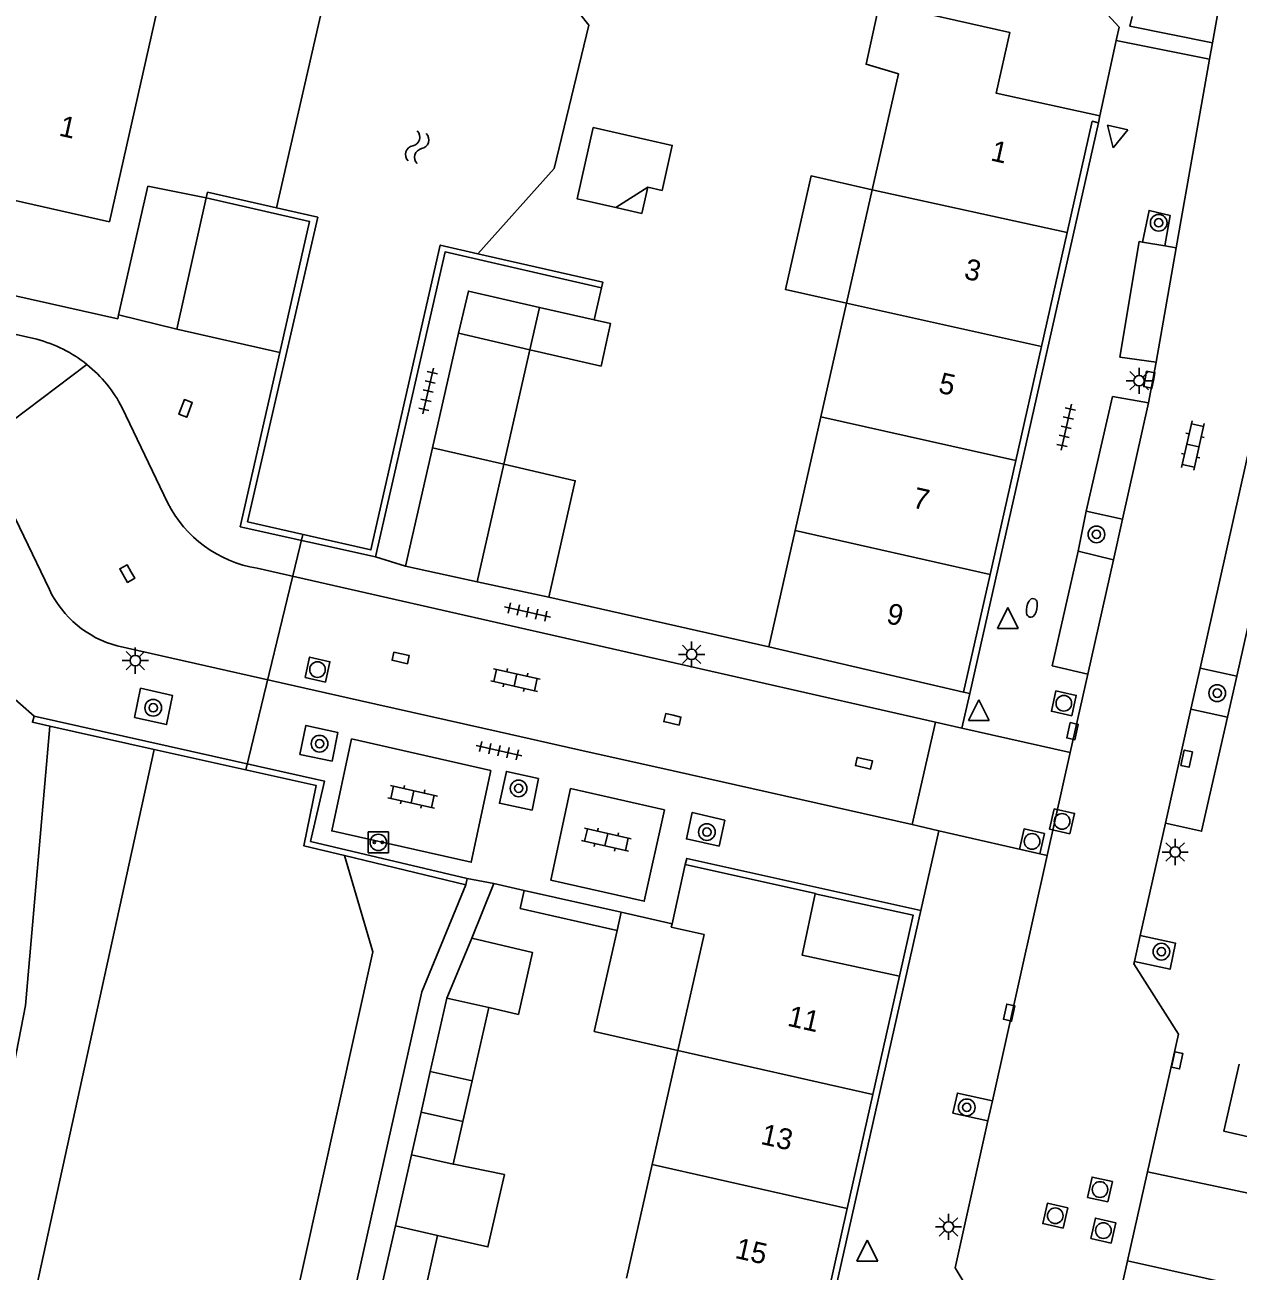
# Model space of a CAD drawing. Extents: x 128999 to 131010, y 395498 to 399007.
# Drawn here: x 129115.6 to 129173.8, y 398577.6 to 398637.3 of the extents above; entities that cross this region are included whole.
import ezdxf

# ---------------------------------------------------------------- set-up
doc = ezdxf.new("R2010")
doc.units = 0
for name, color, linetype in [('gg-afsc-erfafscheiding', 7, 'Continuous'), ('gg-afsc-muur', 7, 'Continuous'), ('gg-anno-huisnummerreeks BGT', 7, 'Continuous'), ('gg-bbg-bijgebouw', 7, 'Continuous'), ('gg-bbg-gedigitaliseerde bebouwing', 7, 'Continuous'), ('gg-bbg-gedigitaliseerde bijgebouw', 7, 'Continuous'), ('gg-bbg-hoofdgebouw', 7, 'Continuous'), ('gg-bbg-luifel en loopbrug', 7, 'Continuous'), ('gg-bbg-tussenscheiding', 7, 'Continuous'), ('gg-knt-bovenkant onderkant talud', 7, 'Continuous'), ('gg-knt-verharding', 7, 'Continuous'), ('gg-knt-verharding nz', 7, 'Continuous'), ('gg-kntw-beschoeiing', 7, 'Continuous'), ('gg-kntw-kademuur', 7, 'Continuous'), ('gg-kwrk-duiker nz buis', 7, 'Continuous'), ('gt-grn-groengrens', 7, 'Continuous'), ('gt-grn-weggrens', 7, 'Continuous'), ('gt-symb-boom', 7, 'Continuous'), ('gt-symb-brandkraan', 7, 'Continuous'), ('gt-symb-klinker verharding', 7, 'Continuous'), ('gt-symb-kolk', 7, 'Continuous'), ('gt-symb-laadpunt elektrisch vervoer', 7, 'Continuous'), ('gt-symb-lichtmast', 7, 'Continuous'), ('gt-symb-rioolschacht', 7, 'Continuous'), ('gt-symb-tegel verharding', 7, 'Continuous'), ('gt-symb-waterafsluiter', 7, 'Continuous'), ('gt-symb-watersymbool', 7, 'Continuous')]:
    doc.layers.add(name, color=color, linetype=linetype)

# ---------------------------------------------------------------- blocks, each defined once
blk = doc.blocks.new('gt0-BOOM')
at = {"layer": 'gt-symb-boom'}
for radius in [0.4, 0.2]:
    blk.add_circle((0, 0), radius, dxfattribs=at)
blk = doc.blocks.new('gt0-WAFSL')
at = {"layer": 'gt-symb-waterafsluiter'}
for p, q in [((-0.5, -0.333), (0, 0.667)), ((0, 0.667), (0.5, -0.333)), ((0.5, -0.333), (-0.5, -0.333))]:
    blk.add_line(p, q, dxfattribs=at)
blk = doc.blocks.new('gt0-KOLK')
at = {"layer": 'gt-symb-kolk'}
blk.add_lwpolyline([(0, 0), (0.375, 0), (0.375, 0.4), (-0.375, 0.4), (-0.375, 0), (0, 0)], dxfattribs=at)
blk = doc.blocks.new('gt0-LMAST')
at = {"layer": 'gt-symb-lichtmast'}
for p, q in [((-0.005, 0.246), (-0.005, 0.621)), ((-0.182, 0.173), (-0.447, 0.438)), ((0.172, 0.173), (0.437, 0.438)), ((-0.255, -0.004), (-0.63, -0.004)), ((-0.182, -0.181), (-0.447, -0.446)), ((-0.005, -0.254), (-0.005, -0.629)), ((0.437, -0.446), (0.172, -0.181)), ((0.245, -0.004), (0.62, -0.004))]:
    blk.add_line(p, q, dxfattribs=at)
blk.add_circle((-0.005, -0.004), 0.25, dxfattribs=at)
blk = doc.blocks.new('gt0-RS')
at = {"layer": 'gt-symb-rioolschacht'}
blk.add_lwpolyline([(-0.5, -0.5), (0.5, -0.5), (0.5, 0.5), (-0.5, 0.5)], close=True, dxfattribs=at)
blk.add_circle((0, 0), 0.375, dxfattribs=at)
blk = doc.blocks.new('gt0-KL1')
at = {"layer": 'gt-symb-klinker verharding'}
for p, q in [((-1.15, 0.3), (1.15, 0.3)), ((-1, -0.3), (-1, 0.3)), ((-0.5, 0.3), (-0.5, 0.45)), ((0, -0.3), (0, 0.3)), ((0.5, 0.3), (0.5, 0.45)), ((1, -0.3), (1, 0.3)), ((-1.15, -0.3), (1.15, -0.3)), ((-0.5, -0.45), (-0.5, -0.3)), ((0.5, -0.45), (0.5, -0.3))]:
    blk.add_line(p, q, dxfattribs=at)
blk = doc.blocks.new('gt0-BR')
at = {"layer": 'gt-symb-brandkraan'}
for centre, radius, start, end in [((-0.244, 0), 0.206, 107.56694, 252.43307), ((0.599, -2.664), 3, 106.89205, 107.56694), ((0, -0.691), 0.938, 73.10799, 106.89205), ((-0.599, -2.664), 3, 72.43309, 73.10799), ((0.244, 0), 0.206, 287.56695, 72.43309), ((0.599, 2.664), 3, 252.43307, 253.10797), ((0, 0.691), 0.938, 253.10797, 286.89206), ((-0.599, 2.664), 3, 286.89206, 287.56695)]:
    blk.add_arc(centre, radius, start, end, dxfattribs=at)
blk = doc.blocks.new('gt0-TEG1')
at = {"layer": 'gt-symb-tegel verharding'}
for p, q in [((-1.125, 0), (1.125, 0)), ((-0.9, -0.25), (-0.9, 0.25)), ((-0.45, -0.25), (-0.45, 0.25)), ((0, -0.25), (0, 0.25)), ((0.45, -0.25), (0.45, 0.25)), ((0.9, -0.25), (0.9, 0.25))]:
    blk.add_line(p, q, dxfattribs=at)
blk = doc.blocks.new('gt0-WA')
at = {"layer": 'gt-symb-watersymbool'}
for centre, start, end in [((-0.323, 0.022), 28.07249, 151.92751), ((0.427, 0.422), 208.07248, 331.92751), ((-0.323, -0.428), 28.07249, 151.92751), ((0.427, -0.028), 208.07248, 331.92751)]:
    blk.add_arc(centre, 0.425, start, end, dxfattribs=at)
blk = doc.blocks.new('gt0-LEV')
at = {"layer": 'gt-symb-laadpunt elektrisch vervoer'}
blk.add_lwpolyline([(-0.486, 0.501), (0.486, 0.501), (0.486, -0.499), (-0.486, -0.499)], close=True, dxfattribs=at)
for centre, radius in [((0, 0), 0.393), ((-0.186, 0), 0.0566), ((0.186, 0), 0.0566)]:
    blk.add_circle(centre, radius, dxfattribs=at)

msp = doc.modelspace()

# ---------------------------------------------------------------- linework, layer by layer
at = {"layer": 'gg-afsc-erfafscheiding'}
msp.add_line((129167.14, 398632.97), (129167.924, 398636.578), dxfattribs=at)
msp.add_lwpolyline([(129145.596, 398650.193), (129163.871, 398641.807), (129168.064, 398637.221), (129167.924, 398636.578)], dxfattribs=at)
at = {"layer": 'gg-afsc-muur'}
for p, q in [((129138.08, 398596.17), (129137.03, 398593.55)), ((129139.535, 398595.841), (129138.08, 398596.17))]:
    msp.add_line(p, q, dxfattribs=at)
at = {"layer": 'gg-bbg-bijgebouw'}
for p, q in [((129124.28, 398629.04), (129122.88, 398622.75)), ((129140.274, 398623.789), (129142.891, 398623.191)), ((129122.88, 398622.75), (129120.08, 398623.43)), ((129135.13, 398617.05), (129136.39, 398622.545)), ((129133.84, 398611.38), (129135.13, 398617.05)), ((129137.28, 398610.635), (129133.84, 398611.38)), ((129140.72, 398609.89), (129137.28, 398610.635)), ((129135.829, 398590.67), (129137.03, 398593.55)), ((129137.03, 398593.55), (129138.51, 398593.19)), ((129135.029, 398587.16), (129135.829, 398590.67)), ((129133.355, 398579.753), (129134.125, 398583.167)), ((129132.585, 398576.339), (129133.355, 398579.753))]:
    msp.add_line(p, q, dxfattribs=at)
for points in [[(129124.28, 398629.04), (129121.49, 398629.591), (129120.08, 398623.43)], [(129136.39, 398622.545), (129136.86, 398624.57), (129140.274, 398623.789)], [(129142.891, 398623.191), (129143.68, 398623.01), (129143.22, 398620.97), (129139.805, 398621.758)], [(129140.72, 398609.89), (129141.98, 398615.48), (129138.555, 398616.265)]]:
    msp.add_lwpolyline(points, dxfattribs=at)
at = {"layer": 'gg-bbg-gedigitaliseerde bebouwing'}
for p, q in [((129119.64, 398627.89), (129122.155, 398639.013)), ((129146.907, 398588.168), (129148.16, 398593.72)), ((129145.675, 398582.707), (129146.907, 398588.168)), ((129144.442, 398577.244), (129145.675, 398582.707))]:
    msp.add_line(p, q, dxfattribs=at)
at = {"layer": 'gg-bbg-gedigitaliseerde bijgebouw'}
for p, q in [((129145.46, 398629.554), (129143.93, 398628.576)), ((129138.555, 398616.265), (129139.805, 398621.758)), ((129137.833, 398590.218), (129137.033, 398586.708)), ((129135.029, 398587.16), (129137.033, 398586.708)), ((129134.125, 398583.167), (129136.124, 398582.715)), ((129136.124, 398582.715), (129136.153, 398582.709)), ((129135.381, 398579.295), (129134.612, 398575.88))]:
    msp.add_line(p, q, dxfattribs=at)
for points in [[(129145.46, 398629.554), (129146.15, 398629.398), (129146.638, 398631.552), (129142.845, 398632.41), (129142.072, 398628.996), (129143.93, 398628.576)], [(129138.51, 398593.19), (129139.929, 398592.869), (129139.256, 398589.896), (129137.833, 398590.218)], [(129135.381, 398579.295), (129137.797, 398578.745), (129138.587, 398582.212), (129136.153, 398582.709)]]:
    msp.add_lwpolyline(points, dxfattribs=at)
at = {"layer": 'gg-bbg-hoofdgebouw'}
for p, q in [((129167.14, 398632.97), (129167.08, 398632.64)), ((129156.223, 398629.43), (129154.991, 398623.986)), ((129165.577, 398627.372), (129164.345, 398621.907)), ((129154.991, 398623.986), (129153.758, 398618.541)), ((129164.345, 398621.907), (129163.113, 398616.442)), ((129153.758, 398618.541), (129152.524, 398613.093)), ((129163.113, 398616.442), (129161.881, 398610.978)), ((129152.524, 398613.093), (129151.26, 398607.51)), ((129161.881, 398610.978), (129160.61, 398605.34)), ((129160.61, 398605.34), (129151.26, 398607.51)), ((129147.26, 398597.08), (129146.627, 398594.237)), ((129157.54, 398591.72), (129156.262, 398586.055)), ((129156.262, 398586.055), (129155.03, 398580.591)), ((129155.03, 398580.591), (129153.797, 398575.127))]:
    msp.add_line(p, q, dxfattribs=at)
for points in [[(129167.14, 398632.97), (129162.17, 398634.05), (129162.82, 398636.97), (129156.57, 398638.37), (129155.93, 398635.44), (129157.48, 398634.98), (129156.223, 398629.43)], [(129167.08, 398632.64), (129166.78, 398632.71), (129165.577, 398627.372)], [(129113.744, 398629.787), (129113.621, 398629.24), (129119.64, 398627.89)], [(129147.26, 398597.08), (129153.5, 398595.69), (129153.496, 398595.67)], [(129153.496, 398595.67), (129152.86, 398592.74), (129157.54, 398591.72)], [(129148.16, 398593.72), (129146.59, 398594.07), (129146.627, 398594.237)]]:
    msp.add_lwpolyline(points, dxfattribs=at)
at = {"layer": 'gg-bbg-luifel en loopbrug'}
for p, q in [((129139.535, 398595.841), (129139.338, 398594.967)), ((129144.189, 398594.788), (129139.535, 398595.841)), ((129139.338, 398594.967), (129143.992, 398593.914)), ((129144.189, 398594.788), (129143.992, 398593.914)), ((129146.627, 398594.237), (129144.189, 398594.788)), ((129134.586, 398585.215), (129135.029, 398587.16)), ((129137.033, 398586.708), (129136.59, 398584.762)), ((129134.125, 398583.167), (129134.586, 398585.215)), ((129136.59, 398584.762), (129134.586, 398585.215)), ((129136.59, 398584.762), (129136.124, 398582.715))]:
    msp.add_line(p, q, dxfattribs=at)
for points in [[(129156.223, 398629.43), (129153.297, 398630.092), (129152.065, 398624.648), (129154.991, 398623.986)], [(129143.93, 398628.576), (129145.175, 398628.294), (129145.46, 398629.554)], [(129157.54, 398591.72), (129158.182, 398594.653), (129153.496, 398595.67)], [(129143.992, 398593.914), (129142.897, 398589.076), (129146.907, 398588.168)]]:
    msp.add_lwpolyline(points, dxfattribs=at)
at = {"layer": 'gg-bbg-tussenscheiding'}
for p, q in [((129156.223, 398629.43), (129165.577, 398627.372)), ((129139.805, 398621.758), (129140.274, 398623.789)), ((129154.991, 398623.986), (129164.345, 398621.907)), ((129139.805, 398621.758), (129136.39, 398622.545)), ((129153.758, 398618.541), (129163.113, 398616.442)), ((129138.555, 398616.265), (129135.13, 398617.05)), ((129138.555, 398616.265), (129137.28, 398610.635)), ((129152.524, 398613.093), (129161.881, 398610.978)), ((129135.829, 398590.67), (129137.833, 398590.218)), ((129146.907, 398588.168), (129156.262, 398586.055)), ((129145.675, 398582.707), (129155.03, 398580.591)), ((129133.355, 398579.753), (129135.381, 398579.295))]:
    msp.add_line(p, q, dxfattribs=at)
at = {"layer": 'gg-knt-bovenkant onderkant talud'}
msp.add_lwpolyline([(129116.781, 398603.715), (129115.62, 398590.32), (129113.674, 398580.36)], dxfattribs=at)
at = {"layer": 'gg-knt-verharding'}
for p, q in [((129030.146, 398641.602), (129116.161, 398622.26)), ((129172.543, 398636.468), (129172.89, 398638.44)), ((129172.404, 398635.68), (129172.543, 398636.468)), ((129172.404, 398635.68), (129170.81, 398626.643)), ((129167.08, 398632.64), (129160.9, 398605.281)), ((129170.267, 398626.735), (129169.187, 398626.917)), ((129170.81, 398626.643), (129170.267, 398626.735)), ((129143.244, 398624.731), (129142.891, 398623.191)), ((129169.843, 398621.159), (129169.477, 398619.218)), ((129120.26, 398618.97), (129122.431, 398614.43)), ((129176.24, 398617.44), (129173.715, 398606.101)), ((129114.286, 398615.371), (129116.762, 398610.261)), ((129166.097, 398612.104), (129166.494, 398614.015)), ((129166.494, 398614.015), (129168.225, 398613.628)), ((129168.225, 398613.628), (129167.793, 398611.691)), ((129167.793, 398611.691), (129166.097, 398612.104)), ((129126.72, 398611.28), (129159.261, 398603.902)), ((129140.72, 398609.89), (129151.26, 398607.51)), ((129120.019, 398607.56), (129131.643, 398604.938)), ((129171.947, 398606.485), (129171.508, 398604.52)), ((129173.715, 398606.101), (129171.947, 398606.485)), ((129166.565, 398606.201), (129165.726, 398602.448)), ((129173.715, 398606.101), (129173.263, 398604.136)), ((129116.04, 398604.19), (129114.721, 398605.345)), ((129160.9, 398605.281), (129160.61, 398605.34)), ((129131.643, 398604.938), (129138.336, 398603.436)), ((129171.508, 398604.52), (129173.263, 398604.136)), ((129138.336, 398603.436), (129142.152, 398602.58)), ((129159.261, 398603.902), (129158.147, 398598.992)), ((129131.25, 398603.101), (129137.941, 398601.591)), ((129142.152, 398602.58), (129146.681, 398601.564)), ((129165.726, 398602.448), (129164.62, 398597.504)), ((129146.681, 398601.564), (129158.147, 398598.992)), ((129141.755, 398600.725), (129146.267, 398599.706)), ((129170.289, 398599.068), (129169.084, 398593.681)), ((129164.62, 398597.504), (129161.991, 398585.75)), ((129158.56, 398594.871), (129136.86, 398498.67)), ((129169.084, 398593.681), (129168.806, 398592.436)), ((129161.991, 398585.75), (129161.776, 398584.786)), ((129169.426, 398582.354), (129168.463, 398578.081)), ((129168.463, 398578.081), (129151.249, 398501.694))]:
    msp.add_line(p, q, dxfattribs=at)
for points in [[(129120.08, 398623.43), (129120.04, 398623.24), (129027.9, 398643.92)], [(129170.267, 398626.735), (129170.511, 398628.197), (129169.507, 398628.433), (129169.187, 398626.917)], [(129169.187, 398626.917), (129169.024, 398626.945), (129168.108, 398621.404), (129169.843, 398621.159)], [(129169.477, 398619.218), (129167.756, 398619.508), (129166.494, 398614.015)], [(129166.097, 398612.104), (129164.857, 398606.611), (129166.565, 398606.201)], [(129120.852, 398604.129), (129121.133, 398605.531), (129122.667, 398605.186), (129122.386, 398603.784), (129120.852, 398604.129)], [(129173.263, 398604.136), (129172.025, 398598.671), (129170.289, 398599.068)], [(129128.777, 398602.358), (129129.064, 398603.751), (129130.597, 398603.406), (129130.322, 398602.04), (129128.777, 398602.358)], [(129137.941, 398601.591), (129136.999, 398597.19), (129130.307, 398598.691), (129131.25, 398603.101)], [(129139.909, 398599.691), (129138.344, 398600.017), (129138.683, 398601.54), (129140.217, 398601.201), (129139.909, 398599.691)], [(129146.267, 398599.706), (129145.29, 398595.319), (129140.814, 398596.326), (129141.755, 398600.725)], [(129149.16, 398599.205), (129147.592, 398599.577), (129147.318, 398598.304), (129148.881, 398597.967), (129149.16, 398599.205)], [(129158.56, 398594.871), (129147.33, 398597.371), (129147.26, 398597.08)], [(129136.728, 398596.108), (129134.62, 398590.97), (129119.57, 398523.98), (129117.98, 398524.36), (129117.13, 398520.4), (129118.68, 398520.07), (129118.28, 398518.07)], [(129169.084, 398593.681), (129170.777, 398593.303), (129170.507, 398592.056), (129168.806, 398592.436)], [(129168.806, 398592.436), (129168.78, 398592.32), (129170.91, 398588.94), (129169.426, 398582.354)], [(129175.663, 398583.703), (129173.09, 398584.29), (129173.83, 398587.501)], [(129161.991, 398585.75), (129160.311, 398586.126), (129160.095, 398585.162), (129161.776, 398584.786)], [(129161.776, 398584.786), (129160.2, 398577.74), (129161.325, 398575.885)]]:
    msp.add_lwpolyline(points, dxfattribs=at)
for centre, radius, start, end in [((129114.512, 398616.007), 6.467, 51.24412, 75.22525), ((129114.511, 398616.006), 6.468, 27.2737, 51.24509), ((129127.68, 398617.082), 5.881, 206.80491, 260.60522), ((129121.31, 398612.431), 5.039, 205.50808, 255.15471)]:
    msp.add_arc(centre, radius, start, end, dxfattribs=at)
at = {"layer": 'gg-knt-verharding nz'}
for p, q in [((129170.81, 398626.643), (129169.843, 398621.159)), ((129169.477, 398619.218), (129168.225, 398613.628)), ((129174.475, 398617.785), (129171.947, 398606.485)), ((129167.793, 398611.691), (129166.565, 398606.201)), ((129171.508, 398604.52), (129170.289, 398599.068))]:
    msp.add_line(p, q, dxfattribs=at)
at = {"layer": 'gg-kntw-beschoeiing'}
msp.add_line((129121.792, 398602.596), (129116.803, 398579.828), dxfattribs=at)
for points in [[(129127.653, 398628.559), (129130.2, 398639.66), (129133.49, 398641.43)], [(129137.56, 398640.6), (129140.48, 398640.05), (129142.63, 398637.31), (129140.97, 398630.45), (129137.31, 398626.359)], [(129110.97, 398520.03), (129114.37, 398521.15), (129117.24, 398525.151), (129132.27, 398592.89), (129130.92, 398597.508)], [(129116.803, 398579.828), (129104.82, 398525.14), (129107.58, 398521.08), (129110.97, 398520.03)]]:
    msp.add_lwpolyline(points, dxfattribs=at)
at = {"layer": 'gg-kntw-kademuur'}
for p, q in [((129121.792, 398602.596), (129116.781, 398603.715)), ((129136.728, 398596.108), (129130.92, 398597.508)), ((129136.8, 398596.41), (129136.728, 398596.108))]:
    msp.add_line(p, q, dxfattribs=at)
for points in [[(129127.653, 398628.559), (129124.35, 398629.31), (129124.28, 398629.04)], [(129124.28, 398629.04), (129129.24, 398627.91), (129127.816, 398621.631)], [(129127.653, 398628.559), (129129.63, 398628.11), (129126.27, 398613.51), (129132.18, 398612.16), (129135.51, 398626.77), (129137.31, 398626.359)], [(129132.4, 398611.83), (129135.74, 398626.45), (129143.244, 398624.731)], [(129137.31, 398626.359), (129143.31, 398624.99), (129143.244, 398624.731)], [(129127.816, 398621.631), (129125.92, 398613.27), (129132.4, 398611.83)], [(129116.781, 398603.715), (129115.95, 398603.901), (129116.04, 398604.19)], [(129116.04, 398604.19), (129129.95, 398601.08), (129129.29, 398598.19), (129136.8, 398596.41)], [(129121.792, 398602.596), (129129.56, 398600.86), (129128.96, 398597.98), (129130.92, 398597.508)]]:
    msp.add_lwpolyline(points, dxfattribs=at)
at = {"layer": 'gg-kwrk-duiker nz buis'}
msp.add_line((129126.18, 398601.615), (129128.925, 398612.903), dxfattribs=at)
at = {"layer": 'gt-grn-groengrens'}
for p, q in [((129168.585, 398637.261), (129168.686, 398637.726)), ((129172.543, 398636.468), (129168.585, 398637.261)), ((129172.404, 398635.68), (129167.924, 398636.578))]:
    msp.add_line(p, q, dxfattribs=at)
at = {"layer": 'gt-grn-weggrens'}
for p, q in [((129122.88, 398622.75), (129127.816, 398621.631)), ((129113.122, 398616.95), (129118.56, 398621.05)), ((129132.4, 398611.83), (129133.84, 398611.38)), ((129160.9, 398605.281), (129160.526, 398603.617)), ((129159.261, 398603.902), (129160.526, 398603.617)), ((129160.526, 398603.617), (129165.726, 398602.448)), ((129159.421, 398598.699), (129158.147, 398598.992)), ((129159.421, 398598.699), (129158.56, 398594.871)), ((129164.62, 398597.504), (129159.421, 398598.699)), ((129138.08, 398596.17), (129136.8, 398596.41)), ((129169.426, 398582.354), (129175.08, 398581.15)), ((129174.13, 398576.82), (129168.463, 398578.081))]:
    msp.add_line(p, q, dxfattribs=at)

# ---------------------------------------------------------------- block references
at = {"layer": 'gt-symb-boom'}
for p in [(129169.964, 398627.843), (129166.981, 398612.906), (129172.77, 398605.294), (129121.741, 398604.592), (129129.72, 398602.872), (129139.267, 398600.73), (129148.295, 398598.636), (129170.095, 398592.902), (129160.761, 398585.439)]:
    msp.add_blockref('gt0-BOOM', p, dxfattribs=at)
at = {"layer": 'gt-symb-brandkraan', "rotation": 77.28466301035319}
msp.add_blockref('gt0-BR', (129163.88, 398609.383), dxfattribs=at)
at = {"layer": 'gt-symb-klinker verharding'}
for p, rotation in [((129171.603, 398617.165), 77.28466301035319), ((129139.117, 398605.921), -12.646853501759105), ((129134.181, 398600.323), -12.64685350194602), ((129143.475, 398598.27), -12.646853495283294)]:
    msp.add_blockref('gt0-KL1', p, dxfattribs=dict(at, rotation=rotation))
at = {"layer": 'gt-symb-kolk'}
for p, rotation in [((129169.711, 398620.282), 79.39794170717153), ((129123.48, 398618.871), 69.20927472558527), ((129120.674, 398611.126), 119.61690979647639), ((129133.655, 398607.176), 167.2846630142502), ((129146.685, 398604.234), 167.11702052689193), ((129166.028, 398603.429), 77.29726808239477), ((129155.874, 398602.129), 167.17287657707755), ((129171.112, 398602.195), -102.17475113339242), ((129162.989, 398589.936), 77.28466301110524), ((129170.658, 398587.732), -102.2988551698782)]:
    msp.add_blockref('gt0-KOLK', p, dxfattribs=dict(at, rotation=rotation))
at = {"layer": 'gt-symb-laadpunt elektrisch vervoer'}
msp.add_blockref('gt0-LEV', (129132.54, 398598.139), dxfattribs=at)
at = {"layer": 'gt-symb-lichtmast'}
for p in [(129169.031, 398620.275), (129147.57, 398607.154), (129120.889, 398606.857), (129170.761, 398597.683), (129159.89, 398579.712)]:
    msp.add_blockref('gt0-LMAST', p, dxfattribs=at)
at = {"layer": 'gt-symb-rioolschacht'}
for p, rotation in [((129129.622, 398606.424), -12.771242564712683), ((129165.415, 398604.807), 77.35314650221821), ((129165.331, 398599.149), 77.35314650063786), ((129163.89, 398598.186), 77.35314650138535), ((129167.15, 398581.499), 77.3531465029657), ((129165.005, 398580.243), 77.35314650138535), ((129167.311, 398579.532), 77.35314650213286)]:
    msp.add_blockref('gt0-RS', p, dxfattribs=dict(at, rotation=rotation))
at = {"layer": 'gt-symb-tegel verharding'}
for p, rotation in [((129134.925, 398619.775), 77.06118937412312), ((129165.529, 398618.044), 77.28466301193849), ((129139.693, 398609.179), -12.646853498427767), ((129138.325, 398602.537), -12.646853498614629)]:
    msp.add_blockref('gt0-TEG1', p, dxfattribs=dict(at, rotation=rotation))
at = {"layer": 'gt-symb-waterafsluiter', "rotation": 167.22875743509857}
msp.add_blockref('gt0-WAFSL', (129167.929, 398632.081), dxfattribs=at)
at = {"layer": 'gt-symb-waterafsluiter'}
for p in [(129162.729, 398608.729), (129161.339, 398604.311), (129155.991, 398578.397)]:
    msp.add_blockref('gt0-WAFSL', p, dxfattribs=at)
at = {"layer": 'gt-symb-watersymbool', "rotation": 72.85095611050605}
msp.add_blockref('gt0-WA', (129134.383, 398631.417), dxfattribs=at)

# ---------------------------------------------------------------- texts
at = {"layer": 'gg-anno-huisnummerreeks BGT'}
for s, rotation, p in [('1', 347.4, (129117.179, 398632.029)), ('1', 347.3, (129161.86, 398630.84)), ('3', 347.3, (129160.583, 398625.174)), ('5', 347.3, (129159.351, 398619.709)), ('7', 347.3, (129158.11, 398614.205)), ('9', 347.3, (129156.859, 398608.658)), ('11', 347.3, (129152.111, 398589.36)), ('13', 347.3, (129150.832, 398583.691)), ('15', 347.3, (129149.6, 398578.227))]:
    msp.add_text(s, height=1, rotation=rotation, dxfattribs=at).set_placement(p)

doc.saveas('drawing.dxf')
